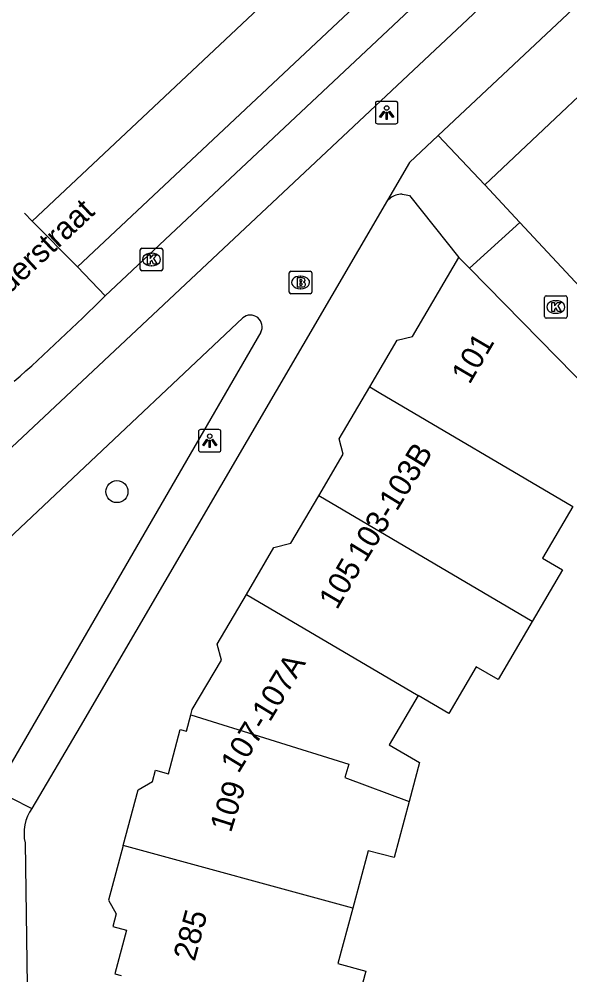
# Model space of a CAD drawing. Extents: x 162542 to 163144, y 380786 to 381511.
# Drawn here: x 162562.96 to 162587.39, y 381201.72 to 381244.14 of the extents above; entities that cross this region are included whole.
import ezdxf

# ---------------------------------------------------------------- set-up
doc = ezdxf.new("R2010")
doc.units = 0
for name, color, linetype in [('IMGEO_Boom', 7, 'Continuous'), ('IMGEO_Brandkraan', 7, 'Continuous'), ('IMGEO_Kolk', 7, 'Continuous'), ('IMGEO_Lichtpunt', 7, 'Continuous'), ('IMGEO_Openbare_ruimte_label', 7, 'Continuous'), ('IMGEO_Pand', 7, 'Continuous'), ('IMGEO_Pand_nummerreeks', 7, 'Continuous'), ('IMGEO_Rijbaan_lokaal_gesloten', 7, 'Continuous'), ('IMGEO_Voetpad_open', 7, 'Continuous')]:
    doc.layers.add(name, color=color, linetype=linetype)

msp = doc.modelspace()

# ---------------------------------------------------------------- linework, layer by layer
at = {"layer": 'IMGEO_Boom'}
msp.add_circle((162567.296, 381223.169), 0.489, dxfattribs=at)
at = {"layer": 'IMGEO_Brandkraan'}
for p, q in [((162574.942, 381232.026), (162574.942, 381232.878)), ((162575.017, 381232.952), (162575.869, 381232.952)), ((162575.43, 381232.732), (162575.455, 381232.732)), ((162575.943, 381232.878), (162575.943, 381232.026)), ((162575.453, 381232.172), (162575.428, 381232.172)), ((162575.869, 381231.952), (162575.017, 381231.952))]:
    msp.add_line(p, q, dxfattribs=at)
for points in [[(162574.942, 381232.026), (162574.942, 381232.878)], [(162575.017, 381232.952), (162575.869, 381232.952)], [(162575.29, 381232.652), (162575.29, 381232.252), (162575.503, 381232.252)], [(162575.521, 381232.652), (162575.29, 381232.652)], [(162575.943, 381232.878), (162575.943, 381232.026)], [(162575.469, 381232.571), (162575.415, 381232.571), (162575.415, 381232.495)], [(162575.415, 381232.495), (162575.468, 381232.495)], [(162575.477, 381232.419), (162575.415, 381232.419), (162575.415, 381232.338)], [(162575.415, 381232.338), (162575.477, 381232.338)], [(162575.869, 381231.952), (162575.017, 381231.952)]]:
    msp.add_lwpolyline(points, dxfattribs=at)
for centre, radius, start, end in [((162575.019, 381232.876), 0.0765, 91.552, 178.448), ((162575.019, 381232.876), 0.0765, 91.552, 178.448), ((162575.525, 381232.507), 0.145, 59.4692, 91.5367), ((162575.55, 381232.554), 0.0922, 285.5137, 58.1501), ((162575.867, 381232.876), 0.0765, 1.552, 88.448), ((162575.867, 381232.876), 0.0765, 1.552, 88.448), ((162575.47, 381232.533), 0.0379, 267.8285, 90.9355), ((162575.478, 381232.378), 0.0404, 269.8759, 90.5077), ((162575.509, 381232.503), 0.251, 268.6676, 293.5347), ((162575.555, 381232.362), 0.105, 301.3115, 78.989), ((162575.019, 381232.028), 0.0765, 181.552, 268.448), ((162575.019, 381232.028), 0.0765, 181.552, 268.448), ((162575.867, 381232.028), 0.0765, 271.552, 358.448), ((162575.867, 381232.028), 0.0765, 271.552, 358.448)]:
    msp.add_arc(centre, radius, start, end, dxfattribs=at)
for centre, major_axis, ratio, start_param, end_param in [((162575.429, 381232.452), (-0.387, 0.002), 0.722429, 4.712389, 7.853982), ((162575.454, 381232.452), (-0.39, 0.002), 0.717154, 1.570796, 4.712389)]:
    msp.add_ellipse(centre, major_axis=major_axis, ratio=ratio, start_param=start_param, end_param=end_param, dxfattribs=at)
at = {"layer": 'IMGEO_Kolk'}
for p, q in [((162568.331, 381233.045), (162568.331, 381233.897)), ((162568.406, 381233.971), (162569.258, 381233.971)), ((162569.332, 381233.897), (162569.332, 381233.045)), ((162568.819, 381233.751), (162568.844, 381233.751)), ((162568.842, 381233.191), (162568.817, 381233.191)), ((162569.258, 381232.971), (162568.406, 381232.971)), ((162586.261, 381230.936), (162586.261, 381231.788)), ((162586.336, 381231.862), (162587.188, 381231.862)), ((162587.262, 381231.788), (162587.262, 381230.936)), ((162586.749, 381231.642), (162586.774, 381231.642)), ((162586.772, 381231.082), (162586.747, 381231.082)), ((162587.188, 381230.862), (162586.336, 381230.862))]:
    msp.add_line(p, q, dxfattribs=at)
for points in [[(162568.331, 381233.045), (162568.331, 381233.897)], [(162568.406, 381233.971), (162569.258, 381233.971)], [(162569.332, 381233.897), (162569.332, 381233.045)], [(162568.652, 381233.671), (162568.775, 381233.671), (162568.775, 381233.52), (162568.905, 381233.671), (162569.069, 381233.671), (162568.923, 381233.52), (162569.076, 381233.271), (162568.924, 381233.271), (162568.839, 381233.435), (162568.775, 381233.368), (162568.775, 381233.271), (162568.652, 381233.271), (162568.652, 381233.671)], [(162569.258, 381232.971), (162568.406, 381232.971)], [(162586.261, 381230.936), (162586.261, 381231.788)], [(162586.336, 381231.862), (162587.188, 381231.862)], [(162587.262, 381231.788), (162587.262, 381230.936)], [(162586.582, 381231.562), (162586.705, 381231.562), (162586.705, 381231.411), (162586.835, 381231.562), (162586.999, 381231.562), (162586.853, 381231.411), (162587.006, 381231.162), (162586.854, 381231.162), (162586.769, 381231.326), (162586.705, 381231.259), (162586.705, 381231.162), (162586.582, 381231.162), (162586.582, 381231.562)], [(162587.188, 381230.862), (162586.336, 381230.862)]]:
    msp.add_lwpolyline(points, dxfattribs=at)
for centre, start, end in [((162568.408, 381233.895), 91.552, 178.448), ((162568.408, 381233.895), 91.552, 178.448), ((162569.256, 381233.895), 1.552, 88.448), ((162569.256, 381233.895), 1.552, 88.448), ((162568.408, 381233.047), 181.552, 268.448), ((162568.408, 381233.047), 181.552, 268.448), ((162569.256, 381233.047), 271.552, 358.448), ((162569.256, 381233.047), 271.552, 358.448), ((162586.338, 381231.786), 91.552, 178.448), ((162586.338, 381231.786), 91.552, 178.448), ((162587.186, 381231.786), 1.552, 88.448), ((162587.186, 381231.786), 1.552, 88.448), ((162586.338, 381230.938), 181.552, 268.448), ((162586.338, 381230.938), 181.552, 268.448), ((162587.186, 381230.938), 271.552, 358.448), ((162587.186, 381230.938), 271.552, 358.448)]:
    msp.add_arc(centre, 0.0765, start, end, dxfattribs=at)
for centre, major_axis, ratio, start_param, end_param in [((162568.818, 381233.471), (-0.387, 0.002), 0.722429, 4.712389, 7.853982), ((162568.843, 381233.471), (-0.39, 0.002), 0.717154, 1.570796, 4.712389), ((162586.748, 381231.362), (-0.387, 0.002), 0.722429, 4.712389, 7.853982), ((162586.773, 381231.362), (-0.39, 0.002), 0.717154, 1.570796, 4.712389)]:
    msp.add_ellipse(centre, major_axis=major_axis, ratio=ratio, start_param=start_param, end_param=end_param, dxfattribs=at)
at = {"layer": 'IMGEO_Lichtpunt'}
for p, q in [((162578.76, 381240.394), (162578.76, 381239.587)), ((162578.76, 381240.394), (162578.76, 381239.587)), ((162579.662, 381240.489), (162578.854, 381240.489)), ((162579.662, 381240.489), (162578.854, 381240.489)), ((162579.756, 381239.587), (162579.756, 381240.394)), ((162579.756, 381239.587), (162579.756, 381240.394)), ((162578.854, 381239.493), (162579.662, 381239.493)), ((162578.854, 381239.493), (162579.662, 381239.493)), ((162570.915, 381225.832), (162570.915, 381225.025)), ((162570.915, 381225.832), (162570.915, 381225.025)), ((162571.817, 381225.927), (162571.009, 381225.927)), ((162571.817, 381225.927), (162571.009, 381225.927)), ((162571.911, 381225.025), (162571.911, 381225.832)), ((162571.911, 381225.025), (162571.911, 381225.832)), ((162571.009, 381224.931), (162571.817, 381224.931)), ((162571.009, 381224.931), (162571.817, 381224.931))]:
    msp.add_line(p, q, dxfattribs=at)
for points in [[(162579.134, 381240.058), (162579.173, 381240.03), (162578.985, 381239.768), (162578.947, 381239.795), (162579.134, 381240.058)], [(162579.236, 381240.01), (162579.283, 381240.01), (162579.283, 381239.688), (162579.236, 381239.688), (162579.236, 381240.01)], [(162579.346, 381240.03), (162579.384, 381240.057), (162579.571, 381239.795), (162579.532, 381239.767), (162579.346, 381240.03)], [(162571.289, 381225.496), (162571.328, 381225.468), (162571.14, 381225.206), (162571.102, 381225.233), (162571.289, 381225.496)], [(162571.391, 381225.448), (162571.438, 381225.448), (162571.438, 381225.126), (162571.391, 381225.126), (162571.391, 381225.448)], [(162571.501, 381225.468), (162571.539, 381225.495), (162571.726, 381225.233), (162571.687, 381225.205), (162571.501, 381225.468)]]:
    msp.add_lwpolyline(points, dxfattribs=at)
for centre in [(162579.259, 381240.192), (162571.414, 381225.63)]:
    msp.add_circle(centre, 0.0994, dxfattribs=at)
for centre, start, end in [((162578.854, 381240.394), 90, 180), ((162578.854, 381240.394), 90, 180), ((162579.662, 381240.394), 0, 90), ((162579.662, 381240.394), 0, 90), ((162578.854, 381239.587), 180, 270), ((162578.854, 381239.587), 180, 270), ((162579.662, 381239.587), 270, 0), ((162579.662, 381239.587), 270, 360), ((162571.009, 381225.832), 90, 180), ((162571.009, 381225.832), 90, 180), ((162571.817, 381225.832), 0, 90), ((162571.817, 381225.832), 0, 90), ((162571.009, 381225.025), 180, 270), ((162571.009, 381225.025), 180, 270), ((162571.817, 381225.025), 270, 0), ((162571.817, 381225.025), 270, 360)]:
    msp.add_arc(centre, 0.0946, start, end, dxfattribs=at)
at = {"layer": 'IMGEO_Pand'}
for points in [[(162583.608, 381236.79), (162591.172, 381243.909)], [(162585.167, 381235.117), (162583.608, 381236.79)], [(162593.365, 381226.759), (162593.146, 381226.553), (162585.167, 381235.117)], [(162578.512, 381227.82), (162579.723, 381229.884), (162580.405, 381230.061), (162582.462, 381233.563)], [(162582.462, 381233.563), (162582.937, 381233.08)], [(162582.937, 381233.08), (162589.918, 381225.976), (162590.601, 381225.245)], [(162576.246, 381222.989), (162577.331, 381224.837), (162577.156, 381225.511), (162578.512, 381227.82)], [(162578.512, 381227.82), (162578.93, 381227.572), (162587.514, 381222.515)], [(162573.04, 381218.609), (162574.263, 381220.693), (162575.012, 381220.888), (162576.246, 381222.989)], [(162585.716, 381217.412), (162576.246, 381222.989)], [(162587.514, 381222.515), (162586.169, 381220.223), (162587.06, 381219.7), (162585.716, 381217.412)], [(162570.579, 381213.265), (162570.641, 381213.497), (162571.93, 381215.692), (162571.745, 381216.404), (162573.04, 381218.609)], [(162573.04, 381218.609), (162580.661, 381214.12)], [(162585.716, 381217.412), (162584.199, 381214.829), (162583.236, 381215.394), (162582.019, 381213.323), (162580.661, 381214.12)], [(162580.661, 381214.12), (162579.376, 381211.932), (162580.72, 381211.144), (162580.256, 381209.417)], [(162567.574, 381207.468), (162568.237, 381209.937), (162568.871, 381210.303), (162569.005, 381210.803), (162569.578, 381210.649), (162570.103, 381212.609), (162570.383, 381212.534), (162570.579, 381213.265)], [(162570.579, 381213.265), (162577.585, 381211.07), (162577.401, 381210.481), (162580.256, 381209.417)], [(162580.256, 381209.417), (162579.589, 381206.93), (162578.446, 381207.236), (162577.764, 381204.692)], [(162567.574, 381207.468), (162566.922, 381205.036), (162567.268, 381204.437), (162567.115, 381203.866), (162567.727, 381203.702), (162567.209, 381201.77), (162567.484, 381201.695)], [(162577.764, 381204.692), (162567.574, 381207.468)], [(162577.764, 381204.692), (162577.102, 381202.225), (162578.335, 381201.895), (162577.789, 381199.858)]]:
    msp.add_lwpolyline(points, dxfattribs=at)
at = {"layer": 'IMGEO_Rijbaan_lokaal_gesloten'}
for points in [[(162563.535, 381235.177), (162619.602, 381287.9), (162619.267, 381288.247)], [(162565.547, 381233.139), (162621.587, 381285.788), (162622.812, 381284.503)], [(162566.775, 381231.855), (162622.72, 381284.415)], [(162563.203, 381235.53), (162563.535, 381235.177)], [(162563.535, 381235.177), (162565.547, 381233.139)], [(162566.775, 381231.855), (162565.547, 381233.139)]]:
    msp.add_lwpolyline(points, dxfattribs=at)
msp.add_arc((162500.692, 381298.122), 93.585, 311.53371, 314.92033, dxfattribs=at)
at = {"layer": 'IMGEO_Voetpad_open'}
for points in [[(162562.146, 381224.688), (162621.86, 381280.778)], [(162611.337, 381266.938), (162593.265, 381250), (162581.55, 381238.977)], [(162581.55, 381238.977), (162580.272, 381237.774), (162579.295, 381236.099)], [(162581.55, 381238.977), (162583.608, 381236.79)], [(162579.295, 381236.099), (162565.665, 381212.749), (162563.521, 381209.113)], [(162579.295, 381236.099), (162579.413, 381236.194)], [(162579.945, 381236.368), (162580.128, 381236.346), (162580.276, 381236.313), (162582.462, 381233.563)], [(162585.167, 381235.117), (162582.937, 381233.08)], [(162556.753, 381215.673), (162572.877, 381230.877)], [(162573.677, 381230.241), (162562.16, 381210.348)], [(162561.653, 381210.054), (162563.521, 381209.113)], [(162563.224, 381207.583), (162563.482, 381189.641)]]:
    msp.add_lwpolyline(points, dxfattribs=at)
for centre, radius, start, end in [((162579.915, 381235.558), 0.81, 87.9011, 128.3214), ((162573.218, 381230.484), 0.52, 332.1091, 130.9215), ((162565.116, 381208.01), 1.939, 145.3206, 192.7084)]:
    msp.add_arc(centre, radius, start, end, dxfattribs=at)

# ---------------------------------------------------------------- texts
at = {"layer": 'IMGEO_Openbare_ruimte_label'}
msp.add_text('Korianderstraat', height=1, rotation=43.1367, dxfattribs=at).set_placement((162559.702, 381229.275))
at = {"layer": 'IMGEO_Pand_nummerreeks'}
for s, rotation, p in [('101', 59.5709, (162582.935, 381227.892)), ('103-103B', 58.4877, (162578.309, 381219.979)), ('105', 59.577, (162577.055, 381217.89)), ('107-107A', 58.7023, (162572.688, 381210.624)), ('109', 72.4039, (162572.35, 381208.001)), ('285', 74.9887, (162570.745, 381202.291))]:
    msp.add_text(s, height=1, rotation=rotation, dxfattribs=at).set_placement(p)

doc.saveas('drawing.dxf')
